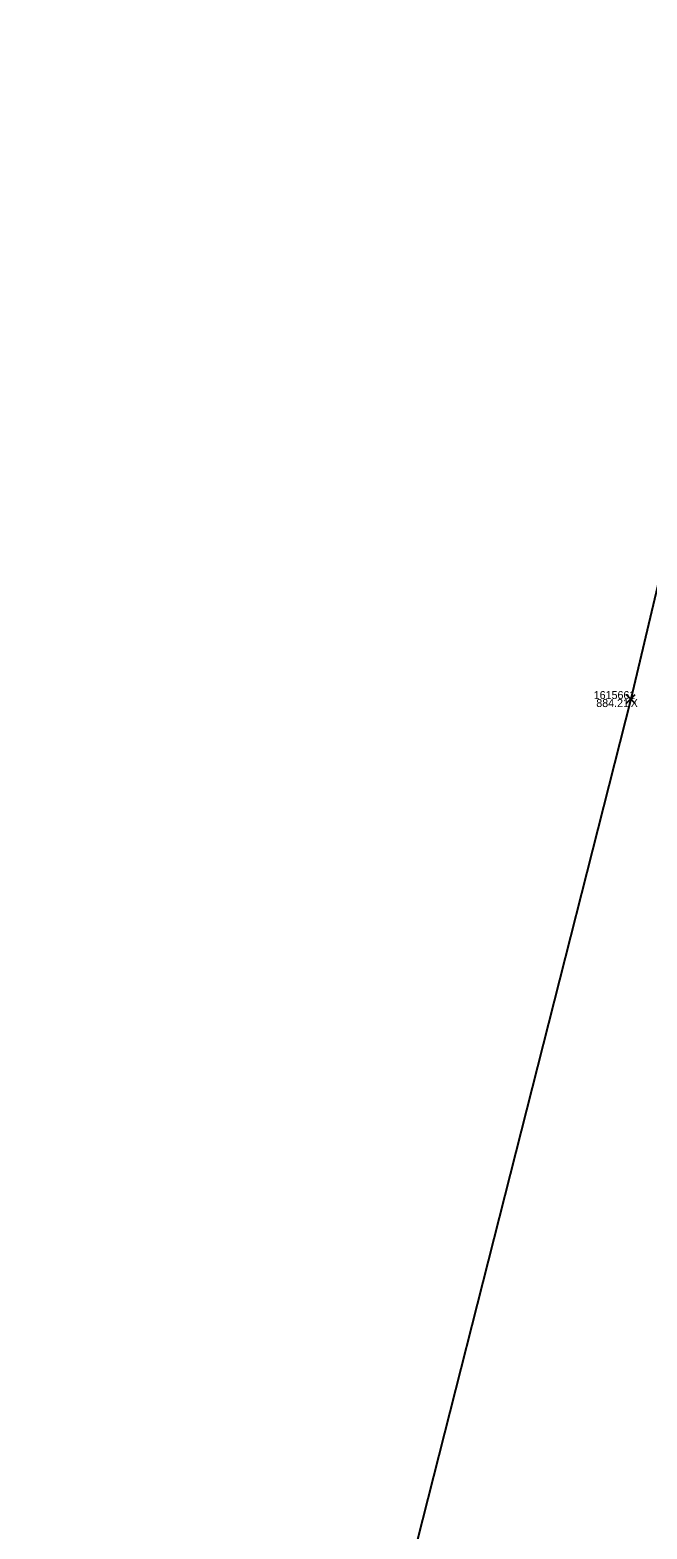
# Model space of a CAD drawing. Extents: x 1957117 to 1971063, y 701601 to 715861.
# Drawn here: x 1962802.5 to 1962829.5, y 704165.9 to 704231.5 of the extents above; entities that cross this region are included whole.
import ezdxf

# ---------------------------------------------------------------- set-up
doc = ezdxf.new("R2010")
doc.units = 0
for name, color, linetype in [('AP_X_Lights', 7, 'Continuous'), ('DT_X_TIN_Hull', 7, 'Continuous'), ('GE_X_CL_20', 7, 'Continuous'), ('HY_X_Water_Edge', 7, 'Continuous'), ('PV_P_Shoulder', 7, 'Continuous'), ('RS_Raster1', 7, 'Continuous'), ('RW_X_Esmt_RR', 7, 'Continuous'), ('SC_Scratch1', 7, 'Continuous')]:
    doc.layers.add(name, color=color, linetype=linetype)

msp = doc.modelspace()

# ---------------------------------------------------------------- linework, layer by layer
at = {"layer": 'AP_X_Lights'}
for p, q in [((1962828.6, 704202.018), (1962828.988, 704202.408)), ((1962828.6, 704202.408), (1962828.988, 704202.018))]:
    msp.add_line(p, q, dxfattribs=at)
at = {"layer": 'DT_X_TIN_Hull'}
msp.add_lwpolyline([(1962854.544, 704302.816), (1962839.463, 704247.251), (1962828.794, 704202.213), (1962815.745, 704150.832), (1962806.442, 704101.802), (1962788.018, 704003.247), (1962779.047, 703954.01), (1962770.927, 703904.936), (1962763.124, 703854.555), (1962754.385, 703805.324), (1962746.258, 703756.127), (1962738.677, 703706.86), (1962732.41, 703657.862), (1962724.468, 703607.498), (1962718.773, 703557.311), (1962703.306, 703409.414)], dxfattribs=at)
at = {"layer": 'GE_X_CL_20'}
msp.add_arc((1968466.781, 702923.066), 5729.578, 166.495347, 177.813939, dxfattribs=at)
at = {"layer": 'HY_X_Water_Edge'}
msp.add_spline([(1963191.723, 701994.048), (1963062.047, 702441.167), (1962863.491, 703169.356), (1962827.53, 703438.691), (1962823.213, 703537.412), (1962817.962, 703593.874), (1962817.97, 703697.316), (1962828.582, 703804.235), (1962836.461, 703844.734), (1962850.687, 703896.004), (1962867.251, 703938.846), (1962873.848, 703992.355), (1962884.135, 704091.371), (1962891.241, 704140.854), (1962897.382, 704180.529), (1962905.467, 704230.979), (1962943.949, 704328.022), (1962948.537, 704378.842), (1962964.114, 704426.264), (1963004.885, 704570.73), (1963042.054, 704716.522), (1963062.038, 704814.417), (1963072.171, 704860.237), (1963090.023, 704956.798), (1963107.066, 705031.783), (1963133.773, 705105.742), (1963148.685, 705206.74), (1963175.48, 705301.059), (1963191.635, 705353.417), (1963210.988, 705447.286), (1963219.532, 705497.27), (1963230.124, 705549.475), (1963251.052, 705591.159), (1963275.289, 705693.429), (1963292.982, 705784.032), (1963302.841, 705839.645), (1963335.126, 705936.766), (1963359.752, 706046.75), (1963389.133, 706177.299), (1963417.827, 706273.456), (1963475.868, 706451.902), (1963533.782, 706640.53), (1963553.86, 706696.984), (1963580.184, 706715.425), (1963609.172, 706718.73), (1963617.062, 706714.691), (1963619.447, 706694.678), (1963564.282, 706533.07), (1963531.853, 706395.229), (1963434.4, 706006.96), (1963354.09, 705679.186), (1963237.513, 705206.07), (1963167.369, 704892.962), (1963059.145, 704434.176), (1962907.914, 703908.742), (1962877.458, 703703.326), (1962898.357, 703412.121), (1962942.65, 703052.267), (1963048.963, 702674.866), (1963191.468, 702189.666), (1963245.396, 702019.832)], degree=3, dxfattribs=at)
at = {"layer": 'RW_X_Esmt_RR'}
for radius, start, end in [(5759.578, 166.4953469, 172.9409494), (5699.578, 166.495347, 172.904425)]:
    msp.add_arc((1968466.781, 702923.066), radius, start, end, dxfattribs=at)

# ---------------------------------------------------------------- texts
at = {"layer": 'PV_P_Shoulder'}
msp.add_text('884.21', height=0.35, dxfattribs=at).set_placement((1962827.289, 704201.863))
at = {"layer": 'RS_Raster1'}
msp.add_text('1615661', height=0.35, dxfattribs=at).set_placement((1962827.176, 704202.213))
at = {"layer": 'SC_Scratch1'}
msp.add_text('X', height=0.35, dxfattribs=at).set_placement((1962828.794, 704201.863))

doc.saveas('drawing.dxf')
